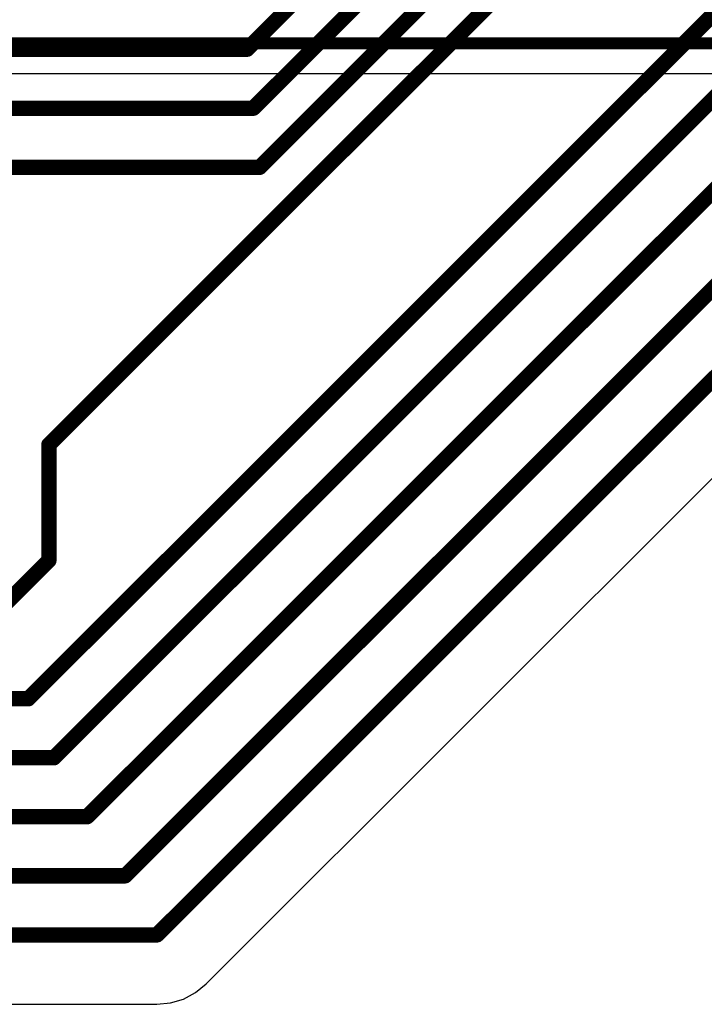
# Model space of a CAD drawing. Header units: millimetres. Extents: x 138 to 555, y 26 to 334.
# Tile 309 of 656: x 230 to 236, y 228 to 236. Entities that reach past the tile are written whole.
import ezdxf

# ---------------------------------------------------------------- set-up
doc = ezdxf.new("R2010")
doc.units = ezdxf.units.MM
doc.layers.add('BottomLayer', color=5, linetype='Continuous')
doc.layers.add('TopLayer', color=1, linetype='Continuous')

msp = doc.modelspace()

# ---------------------------------------------------------------- linework, layer by layer
at = {"layer": 'BottomLayer'}
msp.add_line((224.326, 235.5525), (258.0205, 235.5525), dxfattribs=at)
at = {"layer": 'BottomLayer', "const_width": 0.1}
msp.add_lwpolyline([(224.2205, 235.8074), (258.0205, 235.8074)], dxfattribs=at)
at = {"layer": 'TopLayer'}
for p, q in [((231.6283, 227.8417), (238.789, 235.0024)), ((231.5393, 227.7686), (231.6283, 227.8417)), ((231.3274, 227.6808), (231.4376, 227.7143)), ((231.4376, 227.7143), (231.5393, 227.7686)), ((229.3455, 227.6695), (231.2127, 227.6695)), ((231.2127, 227.6695), (231.3274, 227.6808))]:
    msp.add_line(p, q, dxfattribs=at)
at = {"layer": 'TopLayer', "const_width": 0.13}
for points in [[(231.9761, 235.7574), (234.4001, 238.1814)], [(232.0276, 235.2574), (234.7901, 238.0199)], [(232.0825, 234.7574), (235.2018, 237.8767)], [(230.2978, 232.4078), (235.6003, 237.7102)], [(230.1247, 230.2574), (236.8134, 236.9462)], [(230.3409, 229.7574), (237.2034, 236.6199)], [(230.6209, 229.2574), (237.5934, 236.2298)], [(227.6904, 235.7574), (231.9761, 235.7574)], [(230.9435, 228.7574), (237.9834, 235.7972)], [(231.2127, 228.2574), (238.3734, 235.4181)], [(227.6904, 235.2574), (232.0276, 235.2574)], [(227.6904, 234.7574), (232.0825, 234.7574)], [(230.2978, 231.4276), (230.2978, 232.4078)], [(229.6128, 230.7425), (230.2978, 231.4276)], [(227.6904, 230.2574), (230.1247, 230.2574)], [(227.6904, 229.7574), (230.3409, 229.7574)], [(227.6904, 229.2574), (230.6209, 229.2574)], [(227.6904, 228.7574), (230.9435, 228.7574)], [(227.6904, 228.2574), (231.2127, 228.2574)]]:
    msp.add_lwpolyline(points, dxfattribs=at)
at = {"layer": 'TopLayer', "const_width": 0.065}
for points in [[(231.9436, 235.7574, 1), (232.0086, 235.7574, 1)], [(231.9436, 235.7574, 1), (232.0086, 235.7574, 1)], [(231.9951, 235.2574, 1), (232.0601, 235.2574, 1)], [(231.9951, 235.2574, 1), (232.0601, 235.2574, 1)], [(232.05, 234.7574, 1), (232.115, 234.7574, 1)], [(232.05, 234.7574, 1), (232.115, 234.7574, 1)], [(230.2653, 232.4078, 1), (230.3303, 232.4078, 1)], [(230.2653, 232.4078, 1), (230.3303, 232.4078, 1)], [(230.2653, 231.4276, 1), (230.3303, 231.4276, 1)], [(230.2653, 231.4276, 1), (230.3303, 231.4276, 1)], [(230.0922, 230.2574, 1), (230.1572, 230.2574, 1)], [(230.0922, 230.2574, 1), (230.1572, 230.2574, 1)], [(230.3084, 229.7574, 1), (230.3734, 229.7574, 1)], [(230.3084, 229.7574, 1), (230.3734, 229.7574, 1)], [(230.5884, 229.2574, 1), (230.6534, 229.2574, 1)], [(230.5884, 229.2574, 1), (230.6534, 229.2574, 1)], [(230.911, 228.7574, 1), (230.976, 228.7574, 1)], [(230.911, 228.7574, 1), (230.976, 228.7574, 1)], [(231.1802, 228.2574, 1), (231.2452, 228.2574, 1)], [(231.1802, 228.2574, 1), (231.2452, 228.2574, 1)]]:
    msp.add_lwpolyline(points, format="xyb", close=True, dxfattribs=at)

doc.saveas('drawing.dxf')
